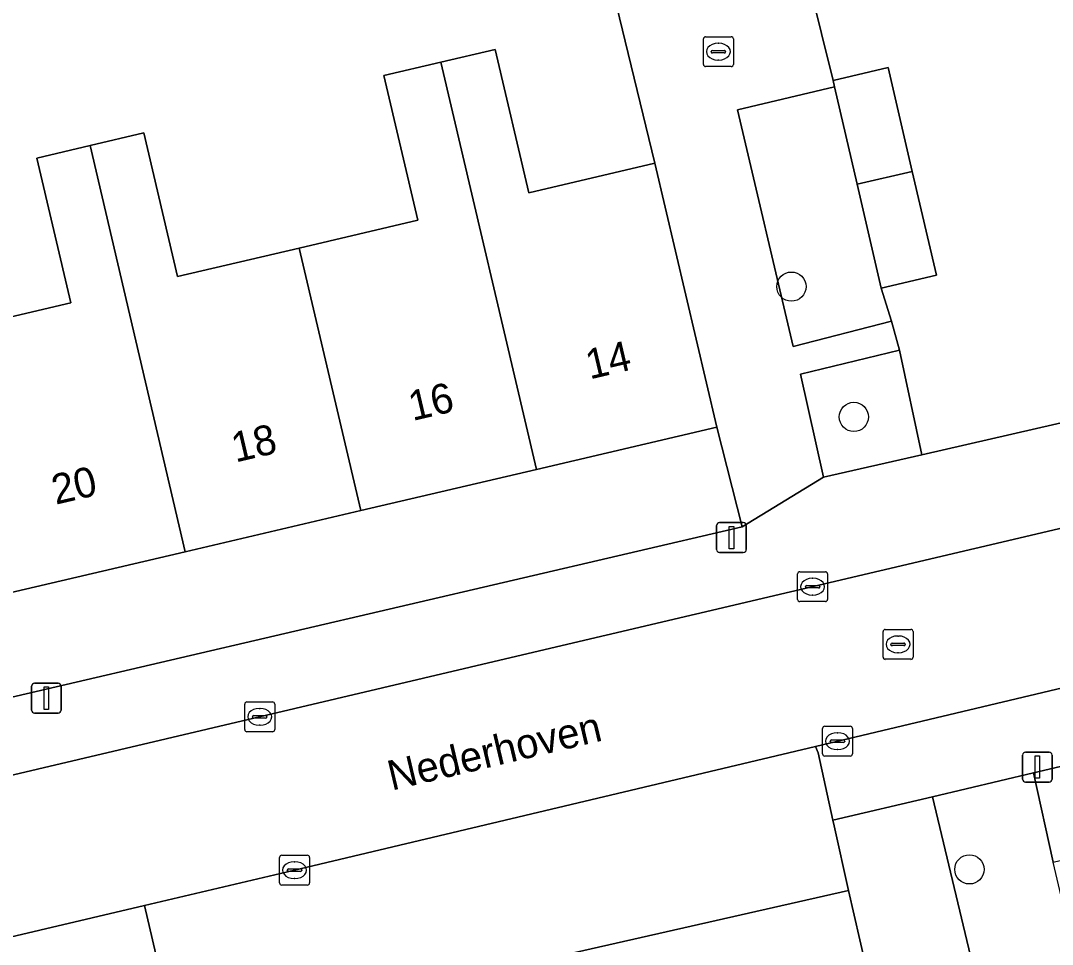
# Model space of a CAD drawing. Extents: x 158031 to 159244, y 380104 to 381214.
# Drawn here: x 158918.3 to 158952.8, y 380647.49 to 380678.38 of the extents above; entities that cross this region are included whole.
import ezdxf

# ---------------------------------------------------------------- set-up
doc = ezdxf.new("R2010")
doc.units = 0
for name, color, linetype in [('IMGEO_Boom', 7, 'Continuous'), ('IMGEO_Erf', 7, 'Continuous'), ('IMGEO_Groenvoorziening', 7, 'Continuous'), ('IMGEO_Hek', 7, 'Continuous'), ('IMGEO_Kolk', 7, 'Continuous'), ('IMGEO_Lichtmast', 7, 'Continuous'), ('IMGEO_Openbare_ruimte_label', 7, 'Continuous'), ('IMGEO_Pand', 7, 'Continuous'), ('IMGEO_Pand_nummerreeks', 7, 'Continuous'), ('IMGEO_Parkeervlak_open', 7, 'Continuous'), ('IMGEO_Rijbaan_lokaal_open', 7, 'Continuous'), ('IMGEO_Rioolput', 7, 'Continuous')]:
    doc.layers.add(name, color=color, linetype=linetype)

msp = doc.modelspace()

# ---------------------------------------------------------------- linework, layer by layer
at = {"layer": 'IMGEO_Boom'}
for centre in [(158944.071, 380669.489), (158946.16, 380665.131), (158950.024, 380650.003)]:
    msp.add_circle(centre, 0.489, dxfattribs=at)
at = {"layer": 'IMGEO_Erf'}
for points in [[(158944.298, 380681.109), (158945.467, 380676.385), (158947.31, 380676.812), (158948.115, 380673.34), (158948.92, 380669.87), (158947.077, 380669.442), (158947.416, 380668.337), (158947.69, 380667.365), (158948.437, 380663.868), (158959.641, 380666.443), (158972.302, 380669.354), (158971.473, 380672.49), (158963.254, 380708.017)], [(158906.601, 380682.289), (158907.608, 380677.996), (158907.152, 380677.889), (158907.856, 380674.994), (158908.607, 380672.09), (158908.786, 380671.399), (158910.803, 380671.873), (158911.932, 380667.062), (158915.886, 380667.99), (158919.978, 380668.95), (158918.842, 380673.79), (158920.621, 380674.207), (158922.422, 380674.63), (158923.551, 380669.822), (158927.619, 380670.777), (158931.579, 380671.706), (158930.443, 380676.545), (158932.355, 380676.994), (158934.17, 380677.42), (158935.296, 380672.624), (158939.511, 380673.614), (158936.84, 380684.581)], [(158989.148, 380661.931), (158983.198, 380660.531), (158952.163, 380653.227), (158952.822, 380650.248), (158958.83, 380651.662), (158964.699, 380653.043), (158970.57, 380654.425), (158976.442, 380655.807), (158982.313, 380657.188), (158988.332, 380658.605)]]:
    msp.add_lwpolyline(points, dxfattribs=at)
msp.add_lwpolyline([(158942.427, 380661.461), (158941.581, 380664.792), (158935.548, 380663.376), (158929.677, 380661.999), (158923.807, 380660.622), (158917.937, 380659.244), (158916.853, 380658.99), (158917.196, 380657.53), (158913.33, 380656.582), (158912.978, 380658.081), (158911.965, 380657.843), (158911.079, 380657.635), (158911.16, 380657.281), (158911.835, 380654.327)], close=True, dxfattribs=at)
at = {"layer": 'IMGEO_Groenvoorziening'}
for points in [[(158947.077, 380669.442), (158946.272, 380672.913), (158945.516, 380676.175), (158942.273, 380675.406), (158944.129, 380667.49), (158947.416, 380668.337)], [(158948.437, 380663.868), (158947.69, 380667.365), (158944.373, 380666.558), (158945.149, 380663.112)], [(158954.906, 380641.396), (158952.822, 380650.248), (158952.163, 380653.227), (158948.787, 380652.433), (158953.882, 380631.121), (158957.219, 380631.937)]]:
    msp.add_lwpolyline(points, close=True, dxfattribs=at)
at = {"layer": 'IMGEO_Hek'}
msp.add_lwpolyline([(158948.437, 380663.868), (158959.641, 380666.443)], dxfattribs=at)
at = {"layer": 'IMGEO_Kolk'}
for p, q in [((158941.13, 380676.919), (158941.13, 380677.771)), ((158941.205, 380677.845), (158942.057, 380677.845)), ((158942.131, 380677.771), (158942.131, 380676.919)), ((158941.432, 380677.388), (158941.83, 380677.388)), ((158941.618, 380677.625), (158941.643, 380677.625)), ((158941.389, 380677.339), (158941.389, 380677.351)), ((158941.827, 380677.302), (158941.429, 380677.302)), ((158941.641, 380677.065), (158941.616, 380677.065)), ((158941.873, 380677.351), (158941.873, 380677.339)), ((158942.057, 380676.845), (158941.205, 380676.845)), ((158944.28, 380659.029), (158944.28, 380659.881)), ((158944.355, 380659.955), (158945.207, 380659.955)), ((158945.281, 380659.881), (158945.281, 380659.029)), ((158944.539, 380659.449), (158944.539, 380659.461)), ((158944.582, 380659.498), (158944.98, 380659.498)), ((158944.768, 380659.735), (158944.793, 380659.735)), ((158945.023, 380659.461), (158945.023, 380659.449)), ((158944.977, 380659.412), (158944.579, 380659.412)), ((158944.791, 380659.175), (158944.766, 380659.175)), ((158945.207, 380658.955), (158944.355, 380658.955)), ((158925.794, 380654.676), (158925.794, 380655.528)), ((158925.869, 380655.602), (158926.721, 380655.602)), ((158926.282, 380655.382), (158926.307, 380655.382)), ((158926.795, 380655.528), (158926.795, 380654.676)), ((158926.053, 380655.096), (158926.053, 380655.108)), ((158926.491, 380655.059), (158926.093, 380655.059)), ((158926.096, 380655.145), (158926.494, 380655.145)), ((158926.537, 380655.108), (158926.537, 380655.096)), ((158926.721, 380654.602), (158925.869, 380654.602)), ((158926.305, 380654.822), (158926.28, 380654.822)), ((158945.113, 380653.862), (158945.113, 380654.714)), ((158945.188, 380654.788), (158946.04, 380654.788)), ((158946.114, 380654.714), (158946.114, 380653.862)), ((158945.372, 380654.282), (158945.372, 380654.294)), ((158945.81, 380654.245), (158945.412, 380654.245)), ((158945.415, 380654.331), (158945.813, 380654.331)), ((158945.601, 380654.568), (158945.626, 380654.568)), ((158945.856, 380654.294), (158945.856, 380654.282)), ((158945.624, 380654.008), (158945.599, 380654.008)), ((158946.04, 380653.788), (158945.188, 380653.788)), ((158927.034, 380650.475), (158927.886, 380650.475)), ((158926.959, 380649.549), (158926.959, 380650.401)), ((158927.447, 380650.255), (158927.472, 380650.255)), ((158927.96, 380650.401), (158927.96, 380649.549)), ((158927.218, 380649.969), (158927.218, 380649.981)), ((158927.656, 380649.932), (158927.258, 380649.932)), ((158927.261, 380650.018), (158927.659, 380650.018)), ((158927.702, 380649.981), (158927.702, 380649.969)), ((158927.886, 380649.475), (158927.034, 380649.475)), ((158927.47, 380649.695), (158927.445, 380649.695))]:
    msp.add_line(p, q, dxfattribs=at)
for points in [[(158941.13, 380676.919), (158941.13, 380677.771)], [(158941.205, 380677.845), (158942.057, 380677.845)], [(158942.131, 380677.771), (158942.131, 380676.919)], [(158942.057, 380676.845), (158941.205, 380676.845)], [(158944.28, 380659.029), (158944.28, 380659.881)], [(158944.355, 380659.955), (158945.207, 380659.955)], [(158945.281, 380659.881), (158945.281, 380659.029)], [(158945.207, 380658.955), (158944.355, 380658.955)], [(158925.794, 380654.676), (158925.794, 380655.528)], [(158925.869, 380655.602), (158926.721, 380655.602)], [(158926.795, 380655.528), (158926.795, 380654.676)], [(158926.721, 380654.602), (158925.869, 380654.602)], [(158945.113, 380653.862), (158945.113, 380654.714)], [(158945.188, 380654.788), (158946.04, 380654.788)], [(158946.114, 380654.714), (158946.114, 380653.862)], [(158946.04, 380653.788), (158945.188, 380653.788)], [(158927.034, 380650.475), (158927.886, 380650.475)], [(158926.959, 380649.549), (158926.959, 380650.401)], [(158927.96, 380650.401), (158927.96, 380649.549)], [(158927.886, 380649.475), (158927.034, 380649.475)]]:
    msp.add_lwpolyline(points, dxfattribs=at)
for centre, radius, start, end in [((158941.207, 380677.769), 0.0765, 91.552, 178.448), ((158941.207, 380677.769), 0.0765, 91.552, 178.448), ((158942.055, 380677.769), 0.0765, 1.552, 88.448), ((158942.055, 380677.769), 0.0765, 1.552, 88.448), ((158941.429, 380677.348), 0.0403, 85.8775, 175.7526), ((158941.834, 380677.35), 0.0386, 1.7309, 96.639), ((158941.426, 380677.338), 0.0366, 178.938, 274.7102), ((158941.83, 380677.345), 0.043, 264.8664, 352.4533), ((158941.207, 380676.921), 0.0765, 181.552, 268.448), ((158941.207, 380676.921), 0.0765, 181.552, 268.448), ((158942.055, 380676.921), 0.0765, 271.552, 358.448), ((158942.055, 380676.921), 0.0765, 271.552, 358.448), ((158944.357, 380659.879), 0.0765, 91.552, 178.448), ((158944.357, 380659.879), 0.0765, 91.552, 178.448), ((158945.205, 380659.879), 0.0765, 1.552, 88.448), ((158945.205, 380659.879), 0.0765, 1.552, 88.448), ((158944.579, 380659.458), 0.0403, 85.8775, 175.7526), ((158944.576, 380659.448), 0.0366, 178.938, 274.7102), ((158944.98, 380659.455), 0.043, 264.8664, 352.4533), ((158944.984, 380659.46), 0.0386, 1.7309, 96.639), ((158944.357, 380659.031), 0.0765, 181.552, 268.448), ((158944.357, 380659.031), 0.0765, 181.552, 268.448), ((158945.205, 380659.031), 0.0765, 271.552, 358.448), ((158945.205, 380659.031), 0.0765, 271.552, 358.448), ((158925.871, 380655.526), 0.0765, 91.552, 178.448), ((158925.871, 380655.526), 0.0765, 91.552, 178.448), ((158926.719, 380655.526), 0.0765, 1.552, 88.448), ((158926.719, 380655.526), 0.0765, 1.552, 88.448), ((158926.093, 380655.105), 0.0403, 85.8775, 175.7526), ((158926.09, 380655.095), 0.0366, 178.938, 274.7102), ((158926.494, 380655.102), 0.043, 264.8664, 352.4533), ((158926.498, 380655.107), 0.0386, 1.7309, 96.639), ((158925.871, 380654.678), 0.0765, 181.552, 268.448), ((158925.871, 380654.678), 0.0765, 181.552, 268.448), ((158926.719, 380654.678), 0.0765, 271.552, 358.448), ((158926.719, 380654.678), 0.0765, 271.552, 358.448), ((158945.19, 380654.712), 0.0765, 91.552, 178.448), ((158945.19, 380654.712), 0.0765, 91.552, 178.448), ((158946.038, 380654.712), 0.0765, 1.552, 88.448), ((158946.038, 380654.712), 0.0765, 1.552, 88.448), ((158945.412, 380654.291), 0.0403, 85.8775, 175.7526), ((158945.409, 380654.281), 0.0366, 178.938, 274.7102), ((158945.813, 380654.288), 0.043, 264.8664, 352.4533), ((158945.817, 380654.293), 0.0386, 1.7309, 96.639), ((158945.19, 380653.864), 0.0765, 181.552, 268.448), ((158945.19, 380653.864), 0.0765, 181.552, 268.448), ((158946.038, 380653.864), 0.0765, 271.552, 358.448), ((158946.038, 380653.864), 0.0765, 271.552, 358.448), ((158927.036, 380650.399), 0.0765, 91.552, 178.448), ((158927.036, 380650.399), 0.0765, 91.552, 178.448), ((158927.884, 380650.399), 0.0765, 1.552, 88.448), ((158927.884, 380650.399), 0.0765, 1.552, 88.448), ((158927.258, 380649.978), 0.0403, 85.8775, 175.7526), ((158927.255, 380649.968), 0.0366, 178.938, 274.7102), ((158927.659, 380649.975), 0.043, 264.8664, 352.4533), ((158927.663, 380649.98), 0.0386, 1.7309, 96.639), ((158927.036, 380649.551), 0.0765, 181.552, 268.448), ((158927.036, 380649.551), 0.0765, 181.552, 268.448), ((158927.884, 380649.551), 0.0765, 271.552, 358.448), ((158927.884, 380649.551), 0.0765, 271.552, 358.448)]:
    msp.add_arc(centre, radius, start, end, dxfattribs=at)
for centre, major_axis, ratio, start_param, end_param in [((158941.617, 380677.345), (-0.387, 0.002), 0.722429, 4.712389, 7.853982), ((158941.642, 380677.345), (-0.39, 0.002), 0.717154, 1.570796, 4.712389), ((158944.767, 380659.455), (-0.387, 0.002), 0.722429, 4.712389, 7.853982), ((158944.792, 380659.455), (-0.39, 0.002), 0.717154, 1.570796, 4.712389), ((158926.281, 380655.102), (-0.387, 0.002), 0.722429, 4.712389, 7.853982), ((158926.306, 380655.102), (-0.39, 0.002), 0.717154, 1.570796, 4.712389), ((158945.6, 380654.288), (-0.387, 0.002), 0.722429, 4.712389, 7.853982), ((158945.625, 380654.288), (-0.39, 0.002), 0.717154, 1.570796, 4.712389), ((158927.446, 380649.975), (-0.387, 0.002), 0.722429, 4.712389, 7.853982), ((158927.471, 380649.975), (-0.39, 0.002), 0.717154, 1.570796, 4.712389)]:
    msp.add_ellipse(centre, major_axis=major_axis, ratio=ratio, start_param=start_param, end_param=end_param, dxfattribs=at)
at = {"layer": 'IMGEO_Lichtmast'}
for p, q in [((158941.573, 380660.697), (158941.573, 380661.497)), ((158941.573, 380661.497), (158941.573, 380660.697)), ((158941.673, 380661.597), (158942.463, 380661.597)), ((158942.463, 380661.597), (158941.673, 380661.597)), ((158942.563, 380661.497), (158942.563, 380660.697)), ((158942.563, 380660.697), (158942.563, 380661.497)), ((158942.463, 380660.597), (158941.673, 380660.597)), ((158941.673, 380660.597), (158942.463, 380660.597)), ((158918.665, 380655.326), (158918.665, 380656.126)), ((158918.665, 380656.126), (158918.665, 380655.326)), ((158918.765, 380656.226), (158919.555, 380656.226)), ((158919.555, 380656.226), (158918.765, 380656.226)), ((158919.655, 380656.126), (158919.655, 380655.326)), ((158919.655, 380655.326), (158919.655, 380656.126)), ((158919.555, 380655.226), (158918.765, 380655.226)), ((158918.765, 380655.226), (158919.555, 380655.226)), ((158951.9, 380653.922), (158952.69, 380653.922)), ((158952.69, 380653.922), (158951.9, 380653.922)), ((158951.8, 380653.022), (158951.8, 380653.822)), ((158951.8, 380653.822), (158951.8, 380653.022)), ((158952.79, 380653.822), (158952.79, 380653.022)), ((158952.79, 380653.022), (158952.79, 380653.822)), ((158952.69, 380652.922), (158951.9, 380652.922)), ((158951.9, 380652.922), (158952.69, 380652.922))]:
    msp.add_line(p, q, dxfattribs=at)
for points in [[(158941.993, 380661.472), (158942.143, 380661.472), (158942.143, 380660.722), (158941.993, 380660.722), (158941.993, 380661.472)], [(158919.085, 380656.101), (158919.235, 380656.101), (158919.235, 380655.351), (158919.085, 380655.351), (158919.085, 380656.101)], [(158952.22, 380653.797), (158952.37, 380653.797), (158952.37, 380653.047), (158952.22, 380653.047), (158952.22, 380653.797)]]:
    msp.add_lwpolyline(points, dxfattribs=at)
for centre, start, end in [((158941.673, 380661.497), 90, 180), ((158941.673, 380661.497), 90, 180), ((158942.463, 380661.497), 0, 90), ((158942.463, 380661.497), 360, 90), ((158941.673, 380660.697), 180, 270), ((158941.673, 380660.697), 180, 270), ((158942.463, 380660.697), 270, 0), ((158942.463, 380660.697), 270, 0), ((158918.765, 380656.126), 90, 180), ((158918.765, 380656.126), 90, 180), ((158919.555, 380656.126), 0, 90), ((158919.555, 380656.126), 360, 90), ((158918.765, 380655.326), 180, 270), ((158918.765, 380655.326), 180, 270), ((158919.555, 380655.326), 270, 0), ((158919.555, 380655.326), 270, 0), ((158951.9, 380653.822), 90, 180), ((158951.9, 380653.822), 90, 180), ((158952.69, 380653.822), 0, 90), ((158952.69, 380653.822), 360, 90), ((158951.9, 380653.022), 180, 270), ((158951.9, 380653.022), 180, 270), ((158952.69, 380653.022), 270, 0), ((158952.69, 380653.022), 270, 0)]:
    msp.add_arc(centre, 0.1, start, end, dxfattribs=at)
at = {"layer": 'IMGEO_Pand'}
for points in [[(158935.548, 380663.376), (158941.581, 380664.792), (158939.511, 380673.614), (158935.296, 380672.624), (158934.17, 380677.42), (158932.355, 380676.994)], [(158927.619, 380670.777), (158929.677, 380661.999), (158935.548, 380663.376), (158932.355, 380676.994), (158930.443, 380676.545), (158931.579, 380671.706)], [(158946.272, 380672.913), (158948.115, 380673.34), (158947.31, 380676.812), (158945.467, 380676.385), (158945.516, 380676.175)], [(158923.807, 380660.622), (158929.677, 380661.999), (158927.619, 380670.777), (158923.551, 380669.822), (158922.422, 380674.63), (158920.621, 380674.207)], [(158923.807, 380660.622), (158920.621, 380674.207), (158918.842, 380673.79), (158919.978, 380668.95), (158915.886, 380667.99), (158917.937, 380659.244)], [(158946.272, 380672.913), (158947.077, 380669.442), (158948.92, 380669.87), (158948.115, 380673.34)]]:
    msp.add_lwpolyline(points, close=True, dxfattribs=at)
at = {"layer": 'IMGEO_Parkeervlak_open'}
for points in [[(158963.254, 380708.017), (158971.473, 380672.49), (158972.302, 380669.354), (158959.641, 380666.443), (158948.437, 380663.868), (158945.149, 380663.112), (158942.427, 380661.461), (158911.835, 380654.327), (158906.57, 380653.122), (158905.885, 380656.043), (158905.199, 380658.963), (158904.514, 380661.884), (158903.828, 380664.805), (158903.143, 380667.726), (158902.457, 380670.646), (158901.772, 380673.567), (158901.089, 380676.478), (158898.765, 380675.932), (158894.884, 380674.937), (158885.832, 380713.512)], [(158886.425, 380699.287), (158892.098, 380675.667), (158898.523, 380648.555), (158934.704, 380657.083), (158975.044, 380666.574), (158968.647, 380694.592)], [(158936.84, 380684.581), (158939.511, 380673.614), (158941.581, 380664.792), (158942.427, 380661.461), (158945.149, 380663.112), (158944.373, 380666.558), (158947.69, 380667.365), (158947.416, 380668.337), (158944.129, 380667.49), (158942.273, 380675.406), (158945.516, 380676.175), (158945.467, 380676.385), (158944.298, 380681.109)]]:
    msp.add_lwpolyline(points, dxfattribs=at)
for points in [[(158983.198, 380660.531), (158982.582, 380663.05), (158966.791, 380659.319), (158944.88, 380654.114), (158944.963, 380653.899), (158945.462, 380651.651), (158948.787, 380652.433), (158952.163, 380653.227)], [(158945.506, 380651.454), (158945.462, 380651.651), (158944.963, 380653.899), (158944.88, 380654.114), (158926.991, 380649.865), (158922.447, 380648.795), (158923.509, 380644.204), (158945.985, 380649.297)], [(158948.787, 380652.433), (158945.462, 380651.651), (158945.506, 380651.454), (158945.985, 380649.297), (158946.548, 380646.817), (158955.966, 380606.927), (158959.363, 380607.684), (158954.32, 380629.327), (158957.616, 380630.104), (158957.219, 380631.937), (158953.882, 380631.121)], [(158922.447, 380648.795), (158894.247, 380642.152), (158894.824, 380639.734), (158920.121, 380645.672), (158920.718, 380642.765), (158921.163, 380640.87), (158922.333, 380641.141), (158933.816, 380643.801), (158942.584, 380645.871), (158946.548, 380646.817), (158945.985, 380649.297), (158923.509, 380644.204)]]:
    msp.add_lwpolyline(points, close=True, dxfattribs=at)
at = {"layer": 'IMGEO_Rijbaan_lokaal_open'}
msp.add_lwpolyline([(158880.766, 380698.446), (158886.732, 380673.674), (158888.607, 380665.81), (158894.247, 380642.152), (158922.447, 380648.795), (158926.991, 380649.865), (158944.88, 380654.114), (158966.791, 380659.319), (158982.582, 380663.05), (158973.547, 380701.011), (158971.598, 380709.192), (158966.026, 380732.579), (158960.168, 380731.15), (158961.403, 380725.779), (158964.624, 380711.769), (158966.776, 380702.764), (158968.647, 380694.592), (158975.044, 380666.574), (158934.704, 380657.083), (158898.523, 380648.555), (158892.098, 380675.667), (158886.425, 380699.287), (158883.169, 380712.856), (158877.722, 380711.615)], dxfattribs=at)
at = {"layer": 'IMGEO_Rioolput'}
for p, q in [((158947.137, 380657.1), (158947.137, 380657.952)), ((158947.212, 380658.026), (158948.064, 380658.026)), ((158947.625, 380657.806), (158947.65, 380657.806)), ((158948.138, 380657.952), (158948.138, 380657.1)), ((158947.396, 380657.52), (158947.396, 380657.532)), ((158947.834, 380657.483), (158947.436, 380657.483)), ((158947.439, 380657.569), (158947.837, 380657.569)), ((158947.88, 380657.532), (158947.88, 380657.52)), ((158948.064, 380657.026), (158947.212, 380657.026)), ((158947.648, 380657.246), (158947.623, 380657.246))]:
    msp.add_line(p, q, dxfattribs=at)
for points in [[(158947.137, 380657.1), (158947.137, 380657.952)], [(158947.212, 380658.026), (158948.064, 380658.026)], [(158948.138, 380657.952), (158948.138, 380657.1)], [(158948.064, 380657.026), (158947.212, 380657.026)]]:
    msp.add_lwpolyline(points, dxfattribs=at)
for centre, radius, start, end in [((158947.214, 380657.95), 0.0765, 91.552, 178.448), ((158947.214, 380657.95), 0.0765, 91.552, 178.448), ((158948.062, 380657.95), 0.0765, 1.552, 88.448), ((158948.062, 380657.95), 0.0765, 1.552, 88.448), ((158947.436, 380657.529), 0.0403, 85.8775, 175.7526), ((158947.433, 380657.519), 0.0366, 178.938, 274.7102), ((158947.837, 380657.526), 0.043, 264.8664, 352.4533), ((158947.841, 380657.531), 0.0386, 1.7309, 96.639), ((158947.214, 380657.102), 0.0765, 181.552, 268.448), ((158947.214, 380657.102), 0.0765, 181.552, 268.448), ((158948.062, 380657.102), 0.0765, 271.552, 358.448), ((158948.062, 380657.102), 0.0765, 271.552, 358.448)]:
    msp.add_arc(centre, radius, start, end, dxfattribs=at)
for centre, major_axis, ratio, start_param, end_param in [((158947.624, 380657.526), (-0.387, 0.002), 0.722429, 4.712389, 7.853982), ((158947.649, 380657.526), (-0.39, 0.002), 0.717154, 1.570796, 4.712389)]:
    msp.add_ellipse(centre, major_axis=major_axis, ratio=ratio, start_param=start_param, end_param=end_param, dxfattribs=at)

# ---------------------------------------------------------------- texts
at = {"layer": 'IMGEO_Openbare_ruimte_label'}
msp.add_text('Nederhoven', height=1, rotation=13.3553, dxfattribs=at).set_placement((158930.708, 380652.633))
at = {"layer": 'IMGEO_Pand_nummerreeks'}
for s, p in [('14', (158937.328, 380666.382)), ('16', (158931.405, 380664.993)), ('18', (158925.484, 380663.604)), ('20', (158919.472, 380662.193))]:
    msp.add_text(s, height=1, rotation=13.2048, dxfattribs=at).set_placement(p)

doc.saveas('drawing.dxf')
